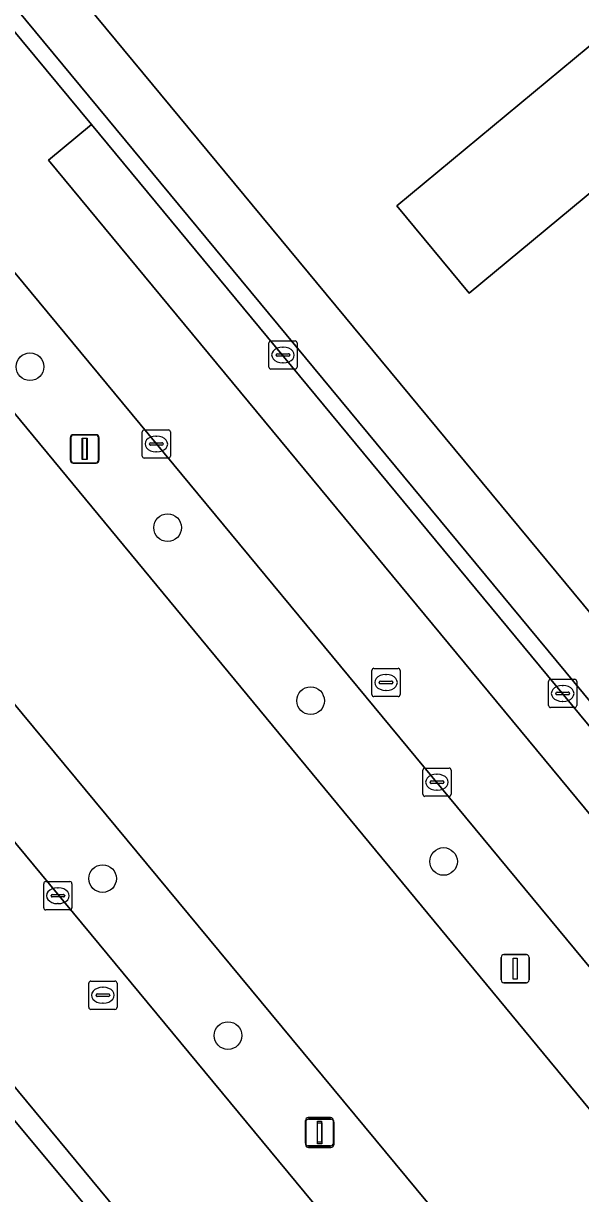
# Model space of a CAD drawing. Extents: x 159489 to 160304, y 383825 to 384531.
# Drawn here: x 159992.1 to 160011.81, y 384213.52 to 384254.89 of the extents above; entities that cross this region are included whole.
import ezdxf

# ---------------------------------------------------------------- set-up
doc = ezdxf.new("R2010")
doc.units = 0
for name, color, linetype in [('IMGEO_Berm_groen', 7, 'Continuous'), ('IMGEO_Boom', 7, 'Continuous'), ('IMGEO_Erf', 7, 'Continuous'), ('IMGEO_Fietspad_gesloten', 7, 'Continuous'), ('IMGEO_Kolk', 7, 'Continuous'), ('IMGEO_Lichtmast', 7, 'Continuous'), ('IMGEO_OVBaan_gesloten', 7, 'Continuous'), ('IMGEO_Parkeervlak_gesloten', 7, 'Continuous'), ('IMGEO_Rijbaan_lokaal_gesloten', 7, 'Continuous'), ('IMGEO_Rioolput', 7, 'Continuous'), ('IMGEO_Verkeerseiland_open', 7, 'Continuous'), ('IMGEO_Voetpad_open', 7, 'Continuous')]:
    doc.layers.add(name, color=color, linetype=linetype)

msp = doc.modelspace()

# ---------------------------------------------------------------- linework, layer by layer
at = {"layer": 'IMGEO_Berm_groen'}
for points in [[(159983.467, 384251.216), (159985.373, 384248.854), (160015.314, 384212.637), (160035.565, 384188.31), (160037.958, 384190.34), (159964.53, 384278.991)], [(159969.786, 384252.506), (160028.141, 384182.05), (160030.552, 384184.07), (159981.084, 384243.71)]]:
    msp.add_lwpolyline(points, dxfattribs=at)
at = {"layer": 'IMGEO_Boom'}
for centre in [(159992.334, 384242.748), (159997.201, 384237.06), (160002.259, 384230.941), (160006.962, 384225.258), (159994.902, 384224.654), (159999.338, 384219.104)]:
    msp.add_circle(centre, 0.489, dxfattribs=at)
at = {"layer": 'IMGEO_Erf'}
for points in [[(159975.49, 384278.275), (160035.01, 384206.456), (160035.789, 384205.516), (160045.088, 384194.296), (160045.884, 384193.335), (160050.34, 384187.958), (160051.553, 384186.494), (160055.185, 384182.183)], [(160056.671, 384256.048), (160058.984, 384253.255), (160061.641, 384255.455), (160070.224, 384245.089), (160032.647, 384213.964), (160025.898, 384222.145), (160027.349, 384223.341), (160031.839, 384227.045), (160031.963, 384226.894), (160060.808, 384250.684), (160054.416, 384258.366), (160025.596, 384234.545), (160025.72, 384234.395), (160021.234, 384230.687), (160019.785, 384229.489), (160013.014, 384237.682), (160018.664, 384242.36), (160012.834, 384249.457), (160007.872, 384245.345), (160005.306, 384248.441), (160016.912, 384258.06)]]:
    msp.add_lwpolyline(points, dxfattribs=at)
at = {"layer": 'IMGEO_Fietspad_gesloten'}
msp.add_lwpolyline([(160032.453, 384167.34), (159961.686, 384252.179)], dxfattribs=at)
at = {"layer": 'IMGEO_Kolk'}
for p, q in [((160000.782, 384242.737), (160000.782, 384243.589)), ((160000.857, 384243.663), (160001.709, 384243.663)), ((160001.783, 384243.589), (160001.783, 384242.737)), ((160001.041, 384243.157), (160001.041, 384243.169)), ((160001.479, 384243.12), (160001.081, 384243.12)), ((160001.084, 384243.206), (160001.482, 384243.206)), ((160001.27, 384243.443), (160001.295, 384243.443)), ((160001.525, 384243.169), (160001.525, 384243.157)), ((160001.709, 384242.663), (160000.857, 384242.663)), ((160001.293, 384242.883), (160001.268, 384242.883)), ((159996.303, 384239.591), (159996.303, 384240.443)), ((159996.378, 384240.517), (159997.23, 384240.517)), ((159996.791, 384240.297), (159996.816, 384240.297)), ((159997.304, 384240.443), (159997.304, 384239.591)), ((159996.562, 384240.011), (159996.562, 384240.023)), ((159997, 384239.974), (159996.602, 384239.974)), ((159996.605, 384240.06), (159997.003, 384240.06)), ((159996.814, 384239.737), (159996.789, 384239.737)), ((159997.046, 384240.023), (159997.046, 384240.011)), ((159997.23, 384239.517), (159996.378, 384239.517)), ((160010.674, 384230.772), (160010.674, 384231.624)), ((160010.749, 384231.698), (160011.601, 384231.698)), ((160011.162, 384231.478), (160011.187, 384231.478)), ((160011.675, 384231.624), (160011.675, 384230.772)), ((160010.933, 384231.192), (160010.933, 384231.204)), ((160011.371, 384231.155), (160010.973, 384231.155)), ((160010.976, 384231.241), (160011.374, 384231.241)), ((160011.417, 384231.204), (160011.417, 384231.192)), ((160011.601, 384230.698), (160010.749, 384230.698)), ((160011.185, 384230.918), (160011.16, 384230.918)), ((160006.304, 384228.561), (160007.156, 384228.561)), ((160006.229, 384227.635), (160006.229, 384228.487)), ((160006.717, 384228.341), (160006.742, 384228.341)), ((160007.23, 384228.487), (160007.23, 384227.635)), ((160006.488, 384228.055), (160006.488, 384228.067)), ((160006.926, 384228.018), (160006.528, 384228.018)), ((160006.531, 384228.104), (160006.929, 384228.104)), ((160006.74, 384227.781), (160006.715, 384227.781)), ((160006.972, 384228.067), (160006.972, 384228.055)), ((160007.156, 384227.561), (160006.304, 384227.561)), ((159992.819, 384223.621), (159992.819, 384224.473)), ((159992.894, 384224.547), (159993.746, 384224.547)), ((159993.82, 384224.473), (159993.82, 384223.621)), ((159993.078, 384224.041), (159993.078, 384224.053)), ((159993.121, 384224.09), (159993.519, 384224.09)), ((159993.307, 384224.327), (159993.332, 384224.327)), ((159993.562, 384224.053), (159993.562, 384224.041)), ((159993.516, 384224.004), (159993.118, 384224.004)), ((159993.33, 384223.767), (159993.305, 384223.767)), ((159993.746, 384223.547), (159992.894, 384223.547))]:
    msp.add_line(p, q, dxfattribs=at)
for points in [[(160000.782, 384242.737), (160000.782, 384243.589)], [(160000.857, 384243.663), (160001.709, 384243.663)], [(160001.783, 384243.589), (160001.783, 384242.737)], [(160001.709, 384242.663), (160000.857, 384242.663)], [(159996.303, 384239.591), (159996.303, 384240.443)], [(159996.378, 384240.517), (159997.23, 384240.517)], [(159997.304, 384240.443), (159997.304, 384239.591)], [(159997.23, 384239.517), (159996.378, 384239.517)], [(160010.674, 384230.772), (160010.674, 384231.624)], [(160010.749, 384231.698), (160011.601, 384231.698)], [(160011.675, 384231.624), (160011.675, 384230.772)], [(160011.601, 384230.698), (160010.749, 384230.698)], [(160006.304, 384228.561), (160007.156, 384228.561)], [(160006.229, 384227.635), (160006.229, 384228.487)], [(160007.23, 384228.487), (160007.23, 384227.635)], [(160007.156, 384227.561), (160006.304, 384227.561)], [(159992.819, 384223.621), (159992.819, 384224.473)], [(159992.894, 384224.547), (159993.746, 384224.547)], [(159993.82, 384224.473), (159993.82, 384223.621)], [(159993.746, 384223.547), (159992.894, 384223.547)]]:
    msp.add_lwpolyline(points, dxfattribs=at)
for centre, radius, start, end in [((160000.859, 384243.587), 0.0765, 91.552, 178.448), ((160000.859, 384243.587), 0.0765, 91.552, 178.448), ((160001.707, 384243.587), 0.0765, 1.552, 88.448), ((160001.707, 384243.587), 0.0765, 1.552, 88.448), ((160001.081, 384243.166), 0.0403, 85.8775, 175.7526), ((160001.078, 384243.156), 0.0366, 178.938, 274.7102), ((160001.482, 384243.163), 0.043, 264.8664, 352.4533), ((160001.486, 384243.168), 0.0386, 1.7309, 96.639), ((160000.859, 384242.739), 0.0765, 181.552, 268.448), ((160000.859, 384242.739), 0.0765, 181.552, 268.448), ((160001.707, 384242.739), 0.0765, 271.552, 358.448), ((160001.707, 384242.739), 0.0765, 271.552, 358.448), ((159996.38, 384240.441), 0.0765, 91.552, 178.448), ((159996.38, 384240.441), 0.0765, 91.552, 178.448), ((159997.228, 384240.441), 0.0765, 1.552, 88.448), ((159997.228, 384240.441), 0.0765, 1.552, 88.448), ((159996.602, 384240.02), 0.0403, 85.8775, 175.7526), ((159996.599, 384240.01), 0.0366, 178.938, 274.7102), ((159997.003, 384240.017), 0.043, 264.8664, 352.4533), ((159997.007, 384240.022), 0.0386, 1.7309, 96.639), ((159996.38, 384239.593), 0.0765, 181.552, 268.448), ((159996.38, 384239.593), 0.0765, 181.552, 268.448), ((159997.228, 384239.593), 0.0765, 271.552, 358.448), ((159997.228, 384239.593), 0.0765, 271.552, 358.448), ((160010.751, 384231.622), 0.0765, 91.552, 178.448), ((160010.751, 384231.622), 0.0765, 91.552, 178.448), ((160011.599, 384231.622), 0.0765, 1.552, 88.448), ((160011.599, 384231.622), 0.0765, 1.552, 88.448), ((160010.973, 384231.201), 0.0403, 85.8775, 175.7526), ((160010.97, 384231.191), 0.0366, 178.938, 274.7102), ((160011.374, 384231.198), 0.043, 264.8664, 352.4533), ((160011.378, 384231.203), 0.0386, 1.7309, 96.639), ((160010.751, 384230.774), 0.0765, 181.552, 268.448), ((160010.751, 384230.774), 0.0765, 181.552, 268.448), ((160011.599, 384230.774), 0.0765, 271.552, 358.448), ((160011.599, 384230.774), 0.0765, 271.552, 358.448), ((160006.306, 384228.485), 0.0765, 91.552, 178.448), ((160006.306, 384228.485), 0.0765, 91.552, 178.448), ((160007.154, 384228.485), 0.0765, 1.552, 88.448), ((160007.154, 384228.485), 0.0765, 1.552, 88.448), ((160006.528, 384228.064), 0.0403, 85.8775, 175.7526), ((160006.525, 384228.054), 0.0366, 178.938, 274.7102), ((160006.929, 384228.061), 0.043, 264.8664, 352.4533), ((160006.933, 384228.066), 0.0386, 1.7309, 96.639), ((160006.306, 384227.637), 0.0765, 181.552, 268.448), ((160006.306, 384227.637), 0.0765, 181.552, 268.448), ((160007.154, 384227.637), 0.0765, 271.552, 358.448), ((160007.154, 384227.637), 0.0765, 271.552, 358.448), ((159992.896, 384224.471), 0.0765, 91.552, 178.448), ((159992.896, 384224.471), 0.0765, 91.552, 178.448), ((159993.744, 384224.471), 0.0765, 1.552, 88.448), ((159993.744, 384224.471), 0.0765, 1.552, 88.448), ((159993.118, 384224.05), 0.0403, 85.8775, 175.7526), ((159993.115, 384224.04), 0.0366, 178.938, 274.7102), ((159993.519, 384224.047), 0.043, 264.8664, 352.4533), ((159993.523, 384224.052), 0.0386, 1.7309, 96.639), ((159992.896, 384223.623), 0.0765, 181.552, 268.448), ((159992.896, 384223.623), 0.0765, 181.552, 268.448), ((159993.744, 384223.623), 0.0765, 271.552, 358.448), ((159993.744, 384223.623), 0.0765, 271.552, 358.448)]:
    msp.add_arc(centre, radius, start, end, dxfattribs=at)
for centre, major_axis, ratio, start_param, end_param in [((160001.269, 384243.163), (-0.387, 0.002), 0.722429, 4.712389, 7.853982), ((160001.294, 384243.163), (-0.39, 0.002), 0.717154, 1.570796, 4.712389), ((159996.79, 384240.017), (-0.387, 0.002), 0.722429, 4.712389, 7.853982), ((159996.815, 384240.017), (-0.39, 0.002), 0.717154, 1.570796, 4.712389), ((160011.161, 384231.198), (-0.387, 0.002), 0.722429, 4.712389, 7.853982), ((160011.186, 384231.198), (-0.39, 0.002), 0.717154, 1.570796, 4.712389), ((160006.716, 384228.061), (-0.387, 0.002), 0.722429, 4.712389, 7.853982), ((160006.741, 384228.061), (-0.39, 0.002), 0.717154, 1.570796, 4.712389), ((159993.306, 384224.047), (-0.387, 0.002), 0.722429, 4.712389, 7.853982), ((159993.331, 384224.047), (-0.39, 0.002), 0.717154, 1.570796, 4.712389)]:
    msp.add_ellipse(centre, major_axis=major_axis, ratio=ratio, start_param=start_param, end_param=end_param, dxfattribs=at)
at = {"layer": 'IMGEO_Lichtmast'}
for p, q in [((159993.762, 384239.444), (159993.762, 384240.244)), ((159993.762, 384240.244), (159993.762, 384239.444)), ((159993.785, 384239.444), (159993.785, 384240.244)), ((159993.785, 384240.244), (159993.785, 384239.444)), ((159993.862, 384240.344), (159994.652, 384240.344)), ((159994.652, 384240.344), (159993.862, 384240.344)), ((159993.885, 384240.344), (159994.675, 384240.344)), ((159994.675, 384240.344), (159993.885, 384240.344)), ((159994.752, 384240.244), (159994.752, 384239.444)), ((159994.752, 384239.444), (159994.752, 384240.244)), ((159994.775, 384240.244), (159994.775, 384239.444)), ((159994.775, 384239.444), (159994.775, 384240.244)), ((159994.652, 384239.344), (159993.862, 384239.344)), ((159993.862, 384239.344), (159994.652, 384239.344)), ((159994.675, 384239.344), (159993.885, 384239.344)), ((159993.885, 384239.344), (159994.675, 384239.344)), ((160009.1, 384221.968), (160009.89, 384221.968)), ((160009.89, 384221.968), (160009.1, 384221.968)), ((160009, 384221.068), (160009, 384221.868)), ((160009, 384221.868), (160009, 384221.068)), ((160009.99, 384221.868), (160009.99, 384221.068)), ((160009.99, 384221.068), (160009.99, 384221.868)), ((160009.89, 384220.968), (160009.1, 384220.968)), ((160009.1, 384220.968), (160009.89, 384220.968)), ((160002.178, 384216.205), (160002.968, 384216.205)), ((160002.968, 384216.205), (160002.178, 384216.205)), ((160002.078, 384215.305), (160002.078, 384216.105)), ((160002.078, 384216.105), (160002.078, 384215.305)), ((160002.087, 384215.246), (160002.087, 384216.046)), ((160002.087, 384216.046), (160002.087, 384215.246)), ((160002.187, 384216.146), (160002.977, 384216.146)), ((160002.977, 384216.146), (160002.187, 384216.146)), ((160003.068, 384216.105), (160003.068, 384215.305)), ((160003.068, 384215.305), (160003.068, 384216.105)), ((160003.077, 384216.046), (160003.077, 384215.246)), ((160003.077, 384215.246), (160003.077, 384216.046)), ((160002.968, 384215.205), (160002.178, 384215.205)), ((160002.178, 384215.205), (160002.968, 384215.205)), ((160002.977, 384215.146), (160002.187, 384215.146)), ((160002.187, 384215.146), (160002.977, 384215.146))]:
    msp.add_line(p, q, dxfattribs=at)
for points in [[(159994.182, 384240.219), (159994.332, 384240.219), (159994.332, 384239.469), (159994.182, 384239.469), (159994.182, 384240.219)], [(159994.205, 384240.219), (159994.355, 384240.219), (159994.355, 384239.469), (159994.205, 384239.469), (159994.205, 384240.219)], [(160009.42, 384221.843), (160009.57, 384221.843), (160009.57, 384221.093), (160009.42, 384221.093), (160009.42, 384221.843)], [(160002.498, 384216.08), (160002.648, 384216.08), (160002.648, 384215.33), (160002.498, 384215.33), (160002.498, 384216.08)], [(160002.507, 384216.021), (160002.657, 384216.021), (160002.657, 384215.271), (160002.507, 384215.271), (160002.507, 384216.021)]]:
    msp.add_lwpolyline(points, dxfattribs=at)
for centre, start, end in [((159993.862, 384240.244), 90, 180), ((159993.862, 384240.244), 90, 180), ((159993.885, 384240.244), 90, 180), ((159993.885, 384240.244), 90, 180), ((159994.652, 384240.244), 0, 90), ((159994.652, 384240.244), 360, 90), ((159994.675, 384240.244), 0, 90), ((159994.675, 384240.244), 360, 90), ((159993.862, 384239.444), 180, 270), ((159993.862, 384239.444), 180, 270), ((159993.885, 384239.444), 180, 270), ((159993.885, 384239.444), 180, 270), ((159994.652, 384239.444), 270, 0), ((159994.652, 384239.444), 270, 0), ((159994.675, 384239.444), 270, 0), ((159994.675, 384239.444), 270, 0), ((160009.1, 384221.868), 90, 180), ((160009.1, 384221.868), 90, 180), ((160009.89, 384221.868), 0, 90), ((160009.89, 384221.868), 360, 90), ((160009.1, 384221.068), 180, 270), ((160009.1, 384221.068), 180, 270), ((160009.89, 384221.068), 270, 0), ((160009.89, 384221.068), 270, 0), ((160002.178, 384216.105), 90, 180), ((160002.178, 384216.105), 90, 180), ((160002.968, 384216.105), 0, 90), ((160002.968, 384216.105), 360, 90), ((160002.187, 384216.046), 90, 180), ((160002.187, 384216.046), 90, 180), ((160002.977, 384216.046), 0, 90), ((160002.977, 384216.046), 360, 90), ((160002.178, 384215.305), 180, 270), ((160002.178, 384215.305), 180, 270), ((160002.187, 384215.246), 180, 270), ((160002.187, 384215.246), 180, 270), ((160002.968, 384215.305), 270, 0), ((160002.968, 384215.305), 270, 0), ((160002.977, 384215.246), 270, 0), ((160002.977, 384215.246), 270, 0)]:
    msp.add_arc(centre, 0.1, start, end, dxfattribs=at)
at = {"layer": 'IMGEO_OVBaan_gesloten'}
msp.add_lwpolyline([(159981.084, 384243.71), (160030.552, 384184.07), (160035.438, 384178.135), (160036.725, 384176.568), (160039.203, 384178.646), (160041.761, 384180.79), (160040.522, 384182.292), (160035.565, 384188.31), (160015.314, 384212.637), (159985.373, 384248.854), (159983.467, 384251.216)], dxfattribs=at)
at = {"layer": 'IMGEO_Parkeervlak_gesloten'}
msp.add_lwpolyline([(159994.505, 384251.312), (159992.986, 384250.055), (160033.227, 384201.454), (160037.343, 384196.516), (160038.858, 384197.779), (160034.744, 384202.714)], close=True, dxfattribs=at)
at = {"layer": 'IMGEO_Rijbaan_lokaal_gesloten'}
for points in [[(160037.81, 384196.565), (160039.018, 384197.587), (160038.858, 384197.779), (160037.343, 384196.516), (160033.227, 384201.454), (159992.986, 384250.055), (159994.505, 384251.312), (159990.035, 384256.71), (159988.52, 384255.456), (159973.268, 384273.877), (159974.782, 384275.132), (159935.565, 384322.496)], [(159933.445, 384316.469), (159960.793, 384283.511), (159964.53, 384278.991), (160037.958, 384190.34), (160042.981, 384184.276), (160044.135, 384182.772), (160048.4, 384186.332), (160043.056, 384192.743), (160041.731, 384191.684)], [(159960.762, 384254.768), (159961.57, 384253.773), (160030.037, 384171.103), (160034.331, 384174.603), (160033.026, 384176.155), (160028.141, 384182.05)], [(160028.141, 384182.05), (159969.786, 384252.506)]]:
    msp.add_lwpolyline(points, dxfattribs=at)
at = {"layer": 'IMGEO_Rioolput'}
for p, q in [((160004.426, 384231.16), (160004.426, 384232.012)), ((160004.501, 384232.086), (160005.353, 384232.086)), ((160005.427, 384232.012), (160005.427, 384231.16)), ((160004.685, 384231.58), (160004.685, 384231.592)), ((160005.123, 384231.543), (160004.725, 384231.543)), ((160004.728, 384231.629), (160005.126, 384231.629)), ((160004.914, 384231.866), (160004.939, 384231.866)), ((160005.169, 384231.592), (160005.169, 384231.58)), ((160005.353, 384231.086), (160004.501, 384231.086)), ((160004.937, 384231.306), (160004.912, 384231.306)), ((159994.412, 384220.104), (159994.412, 384220.956)), ((159994.487, 384221.03), (159995.339, 384221.03)), ((159994.9, 384220.81), (159994.925, 384220.81)), ((159995.413, 384220.956), (159995.413, 384220.104)), ((159994.671, 384220.524), (159994.671, 384220.536)), ((159995.109, 384220.487), (159994.711, 384220.487)), ((159994.714, 384220.573), (159995.112, 384220.573)), ((159995.155, 384220.536), (159995.155, 384220.524)), ((159995.339, 384220.03), (159994.487, 384220.03)), ((159994.923, 384220.25), (159994.898, 384220.25))]:
    msp.add_line(p, q, dxfattribs=at)
for points in [[(160004.426, 384231.16), (160004.426, 384232.012)], [(160004.501, 384232.086), (160005.353, 384232.086)], [(160005.427, 384232.012), (160005.427, 384231.16)], [(160005.353, 384231.086), (160004.501, 384231.086)], [(159994.412, 384220.104), (159994.412, 384220.956)], [(159994.487, 384221.03), (159995.339, 384221.03)], [(159995.413, 384220.956), (159995.413, 384220.104)], [(159995.339, 384220.03), (159994.487, 384220.03)]]:
    msp.add_lwpolyline(points, dxfattribs=at)
for centre, radius, start, end in [((160004.503, 384232.01), 0.0765, 91.552, 178.448), ((160004.503, 384232.01), 0.0765, 91.552, 178.448), ((160005.351, 384232.01), 0.0765, 1.552, 88.448), ((160005.351, 384232.01), 0.0765, 1.552, 88.448), ((160004.725, 384231.589), 0.0403, 85.8775, 175.7526), ((160004.722, 384231.579), 0.0366, 178.938, 274.7102), ((160005.126, 384231.586), 0.043, 264.8664, 352.4533), ((160005.13, 384231.591), 0.0386, 1.7309, 96.639), ((160004.503, 384231.162), 0.0765, 181.552, 268.448), ((160004.503, 384231.162), 0.0765, 181.552, 268.448), ((160005.351, 384231.162), 0.0765, 271.552, 358.448), ((160005.351, 384231.162), 0.0765, 271.552, 358.448), ((159994.489, 384220.954), 0.0765, 91.552, 178.448), ((159994.489, 384220.954), 0.0765, 91.552, 178.448), ((159995.337, 384220.954), 0.0765, 1.552, 88.448), ((159995.337, 384220.954), 0.0765, 1.552, 88.448), ((159994.711, 384220.533), 0.0403, 85.8775, 175.7526), ((159994.708, 384220.523), 0.0366, 178.938, 274.7102), ((159995.112, 384220.53), 0.043, 264.8664, 352.4533), ((159995.116, 384220.535), 0.0386, 1.7309, 96.639), ((159994.489, 384220.106), 0.0765, 181.552, 268.448), ((159994.489, 384220.106), 0.0765, 181.552, 268.448), ((159995.337, 384220.106), 0.0765, 271.552, 358.448), ((159995.337, 384220.106), 0.0765, 271.552, 358.448)]:
    msp.add_arc(centre, radius, start, end, dxfattribs=at)
for centre, major_axis, ratio, start_param, end_param in [((160004.913, 384231.586), (-0.387, 0.002), 0.722429, 4.712389, 7.853982), ((160004.938, 384231.586), (-0.39, 0.002), 0.717154, 1.570796, 4.712389), ((159994.899, 384220.53), (-0.387, 0.002), 0.722429, 4.712389, 7.853982), ((159994.924, 384220.53), (-0.39, 0.002), 0.717154, 1.570796, 4.712389)]:
    msp.add_ellipse(centre, major_axis=major_axis, ratio=ratio, start_param=start_param, end_param=end_param, dxfattribs=at)
at = {"layer": 'IMGEO_Verkeerseiland_open'}
for points in [[(159959.452, 384254.838), (159959.937, 384254.261), (159961.686, 384252.179), (160032.453, 384167.34)], [(160031.533, 384169.297), (160030.037, 384171.103), (159961.57, 384253.773)]]:
    msp.add_lwpolyline(points, dxfattribs=at)
at = {"layer": 'IMGEO_Voetpad_open'}
msp.add_lwpolyline([(160035.789, 384205.516), (160035.01, 384206.456), (159975.49, 384278.275), (159937.427, 384324.203), (159935.905, 384322.929), (160048.804, 384186.671), (160050.34, 384187.958), (160045.884, 384193.335), (160045.088, 384194.296)], close=True, dxfattribs=at)
for points in [[(160061.626, 384171.427), (160049.101, 384186.313), (160048.804, 384186.671), (159935.905, 384322.929)], [(159935.565, 384322.496), (159974.782, 384275.132), (159988.119, 384259.024), (159990.035, 384256.71), (159994.505, 384251.312), (160034.744, 384202.714), (160038.858, 384197.779), (160039.018, 384197.587), (160037.81, 384196.565)], [(160016.912, 384258.06), (160005.306, 384248.441), (160007.872, 384245.345), (160012.834, 384249.457), (160019.936, 384255.344), (160022.511, 384252.208), (160023.003, 384252.612), (160023.474, 384252.039), (160023.811, 384252.316), (160023.181, 384253.083), (160023.705, 384253.514), (160023.871, 384253.312), (160024.221, 384253.599), (160021.619, 384256.738)]]:
    msp.add_lwpolyline(points, dxfattribs=at)

doc.saveas('drawing.dxf')
